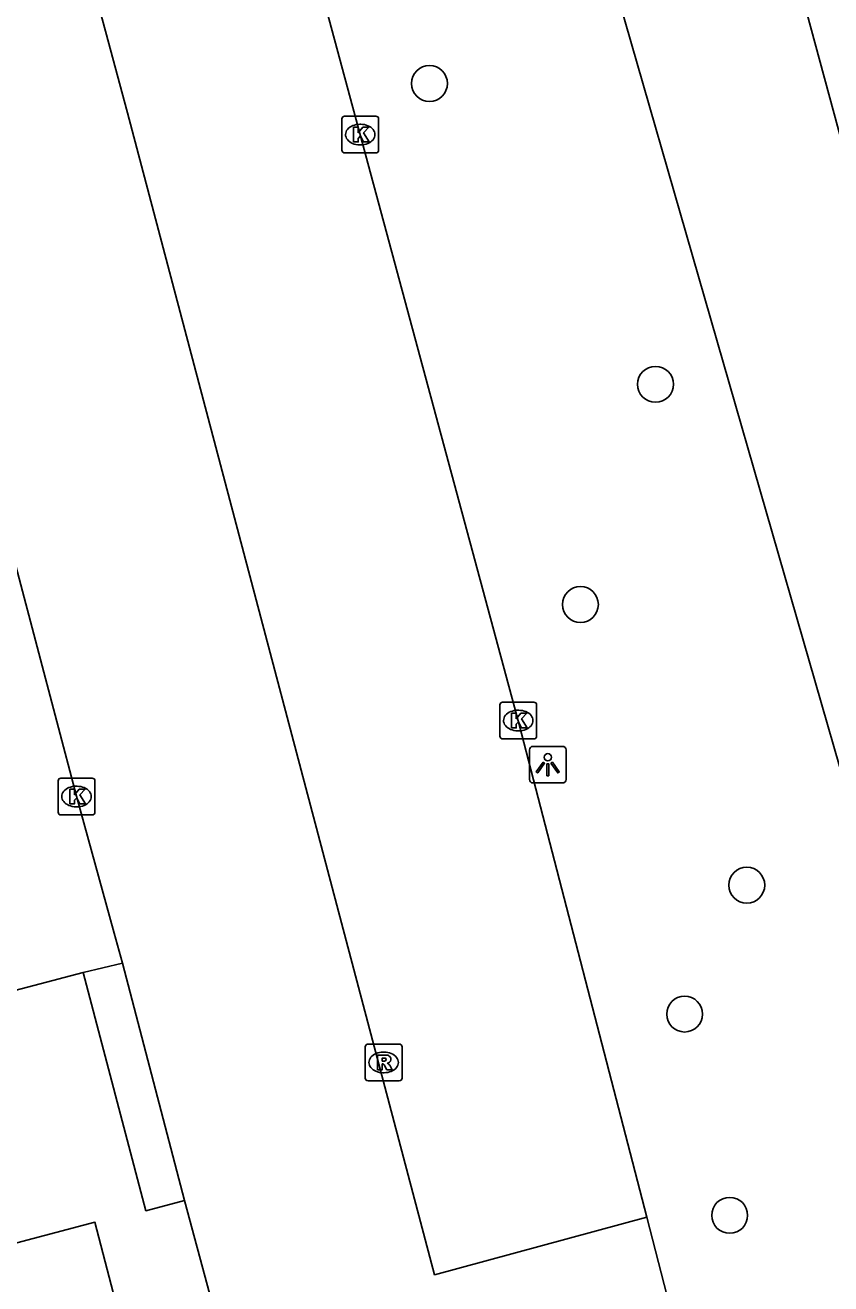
# Model space of a CAD drawing. Extents: x 159053 to 160041, y 380450 to 381422.
# Drawn here: x 159319.21 to 159341.15, y 380605.84 to 380640.1 of the extents above; entities that cross this region are included whole.
import ezdxf

# ---------------------------------------------------------------- set-up
doc = ezdxf.new("R2010")
doc.units = 0
for name, color, linetype in [('IMGEO_Boom', 7, 'Continuous'), ('IMGEO_Groenvoorziening', 7, 'Continuous'), ('IMGEO_Hek', 7, 'Continuous'), ('IMGEO_Kolk', 7, 'Continuous'), ('IMGEO_Lichtpunt', 7, 'Continuous'), ('IMGEO_Parkeervlak_open', 7, 'Continuous'), ('IMGEO_Rijbaan_lokaal_open', 7, 'Continuous'), ('IMGEO_Rioolput', 7, 'Continuous'), ('IMGEO_Voetpad_open', 7, 'Continuous')]:
    doc.layers.add(name, color=color, linetype=linetype)

msp = doc.modelspace()

# ---------------------------------------------------------------- linework, layer by layer
at = {"layer": 'IMGEO_Boom'}
for centre in [(159330.219, 380638.51), (159336.375, 380630.322), (159334.33, 380624.327), (159338.861, 380616.688), (159337.169, 380613.179), (159338.396, 380607.7)]:
    msp.add_circle(centre, 0.489, dxfattribs=at)
at = {"layer": 'IMGEO_Groenvoorziening'}
for points in [[(159341.718, 380635.941), (159338.658, 380647.242), (159359.061, 380652.747), (159359.351, 380651.681)], [(159340.334, 380649.069), (159333.536, 380647.191), (159345.241, 380606.531)]]:
    msp.add_lwpolyline(points, dxfattribs=at)
at = {"layer": 'IMGEO_Hek'}
msp.add_lwpolyline([(159345.241, 380606.531), (159333.536, 380647.191), (159340.334, 380649.069)], dxfattribs=at)
at = {"layer": 'IMGEO_Kolk'}
for p, q in [((159327.909, 380637.621), (159328.761, 380637.621)), ((159327.834, 380636.695), (159327.834, 380637.547)), ((159328.322, 380637.401), (159328.347, 380637.401)), ((159328.835, 380637.547), (159328.835, 380636.695)), ((159328.761, 380636.621), (159327.909, 380636.621)), ((159328.345, 380636.841), (159328.32, 380636.841)), ((159332.137, 380620.744), (159332.137, 380621.596)), ((159332.212, 380621.67), (159333.064, 380621.67)), ((159333.138, 380621.596), (159333.138, 380620.744)), ((159332.625, 380621.45), (159332.65, 380621.45)), ((159332.648, 380620.89), (159332.623, 380620.89)), ((159333.064, 380620.67), (159332.212, 380620.67)), ((159320.107, 380618.675), (159320.107, 380619.527)), ((159320.182, 380619.601), (159321.034, 380619.601)), ((159321.108, 380619.527), (159321.108, 380618.675)), ((159320.595, 380619.381), (159320.62, 380619.381)), ((159320.618, 380618.821), (159320.593, 380618.821)), ((159321.034, 380618.601), (159320.182, 380618.601))]:
    msp.add_line(p, q, dxfattribs=at)
for points in [[(159327.909, 380637.621), (159328.761, 380637.621)], [(159327.834, 380636.695), (159327.834, 380637.547)], [(159328.155, 380637.321), (159328.278, 380637.321), (159328.278, 380637.17), (159328.408, 380637.321), (159328.572, 380637.321), (159328.426, 380637.17), (159328.579, 380636.921), (159328.427, 380636.921), (159328.342, 380637.085), (159328.278, 380637.018), (159328.278, 380636.921), (159328.155, 380636.921), (159328.155, 380637.321)], [(159328.835, 380637.547), (159328.835, 380636.695)], [(159328.761, 380636.621), (159327.909, 380636.621)], [(159332.137, 380620.744), (159332.137, 380621.596)], [(159332.212, 380621.67), (159333.064, 380621.67)], [(159333.138, 380621.596), (159333.138, 380620.744)], [(159332.458, 380621.37), (159332.581, 380621.37), (159332.581, 380621.219), (159332.711, 380621.37), (159332.875, 380621.37), (159332.729, 380621.219), (159332.882, 380620.97), (159332.73, 380620.97), (159332.645, 380621.134), (159332.581, 380621.067), (159332.581, 380620.97), (159332.458, 380620.97), (159332.458, 380621.37)], [(159333.064, 380620.67), (159332.212, 380620.67)], [(159320.107, 380618.675), (159320.107, 380619.527)], [(159320.182, 380619.601), (159321.034, 380619.601)], [(159321.108, 380619.527), (159321.108, 380618.675)], [(159320.428, 380619.301), (159320.551, 380619.301), (159320.551, 380619.15), (159320.681, 380619.301), (159320.845, 380619.301), (159320.699, 380619.15), (159320.852, 380618.901), (159320.7, 380618.901), (159320.615, 380619.065), (159320.551, 380618.998), (159320.551, 380618.901), (159320.428, 380618.901), (159320.428, 380619.301)], [(159321.034, 380618.601), (159320.182, 380618.601)]]:
    msp.add_lwpolyline(points, dxfattribs=at)
for centre, start, end in [((159327.911, 380637.545), 91.552, 178.448), ((159327.911, 380637.545), 91.552, 178.448), ((159328.759, 380637.545), 1.552, 88.448), ((159328.759, 380637.545), 1.552, 88.448), ((159327.911, 380636.697), 181.552, 268.448), ((159327.911, 380636.697), 181.552, 268.448), ((159328.759, 380636.697), 271.552, 358.448), ((159328.759, 380636.697), 271.552, 358.448), ((159332.214, 380621.594), 91.552, 178.448), ((159332.214, 380621.594), 91.552, 178.448), ((159333.062, 380621.594), 1.552, 88.448), ((159333.062, 380621.594), 1.552, 88.448), ((159332.214, 380620.746), 181.552, 268.448), ((159332.214, 380620.746), 181.552, 268.448), ((159333.062, 380620.746), 271.552, 358.448), ((159333.062, 380620.746), 271.552, 358.448), ((159320.184, 380619.525), 91.552, 178.448), ((159320.184, 380619.525), 91.552, 178.448), ((159321.032, 380619.525), 1.552, 88.448), ((159321.032, 380619.525), 1.552, 88.448), ((159320.184, 380618.677), 181.552, 268.448), ((159320.184, 380618.677), 181.552, 268.448), ((159321.032, 380618.677), 271.552, 358.448), ((159321.032, 380618.677), 271.552, 358.448)]:
    msp.add_arc(centre, 0.0765, start, end, dxfattribs=at)
for centre, major_axis, ratio, start_param, end_param in [((159328.321, 380637.121), (-0.387, 0.002), 0.722429, 4.712389, 7.853982), ((159328.346, 380637.121), (-0.39, 0.002), 0.717154, 1.570796, 4.712389), ((159332.624, 380621.17), (-0.387, 0.002), 0.722429, 4.712389, 7.853982), ((159332.649, 380621.17), (-0.39, 0.002), 0.717154, 1.570796, 4.712389), ((159320.594, 380619.101), (-0.387, 0.002), 0.722429, 4.712389, 7.853982), ((159320.619, 380619.101), (-0.39, 0.002), 0.717154, 1.570796, 4.712389)]:
    msp.add_ellipse(centre, major_axis=major_axis, ratio=ratio, start_param=start_param, end_param=end_param, dxfattribs=at)
at = {"layer": 'IMGEO_Lichtpunt'}
for p, q in [((159332.943, 380620.371), (159332.943, 380619.564)), ((159332.943, 380620.371), (159332.943, 380619.564)), ((159333.845, 380620.466), (159333.037, 380620.466)), ((159333.845, 380620.466), (159333.037, 380620.466)), ((159333.939, 380619.564), (159333.939, 380620.371)), ((159333.939, 380619.564), (159333.939, 380620.371)), ((159333.037, 380619.47), (159333.845, 380619.47)), ((159333.037, 380619.47), (159333.845, 380619.47))]:
    msp.add_line(p, q, dxfattribs=at)
for points in [[(159333.317, 380620.035), (159333.356, 380620.007), (159333.168, 380619.745), (159333.13, 380619.772), (159333.317, 380620.035)], [(159333.419, 380619.987), (159333.466, 380619.987), (159333.466, 380619.665), (159333.419, 380619.665), (159333.419, 380619.987)], [(159333.529, 380620.007), (159333.567, 380620.034), (159333.754, 380619.772), (159333.715, 380619.744), (159333.529, 380620.007)]]:
    msp.add_lwpolyline(points, dxfattribs=at)
msp.add_circle((159333.442, 380620.169), 0.0994, dxfattribs=at)
for centre, start, end in [((159333.037, 380620.371), 90, 180), ((159333.037, 380620.371), 90, 180), ((159333.845, 380620.371), 0, 90), ((159333.845, 380620.371), 0, 90), ((159333.037, 380619.564), 180, 270), ((159333.037, 380619.564), 180, 270), ((159333.845, 380619.564), 270, 0), ((159333.845, 380619.564), 270, 360)]:
    msp.add_arc(centre, 0.0946, start, end, dxfattribs=at)
at = {"layer": 'IMGEO_Parkeervlak_open'}
msp.add_lwpolyline([(159336.14, 380607.648), (159332.666, 380621.06), (159323.386, 380655.471), (159323.101, 380656.533), (159312.574, 380695.588)], dxfattribs=at)
at = {"layer": 'IMGEO_Rijbaan_lokaal_open'}
for points in [[(159336.14, 380607.648), (159330.357, 380606.083), (159322, 380637.712), (159312.556, 380672.723), (159312.079, 380695.474), (159312.574, 380695.588)], [(159315.246, 380639.438), (159320.607, 380619.108), (159321.632, 380615.378), (159321.864, 380614.562)], [(159321.864, 380614.562), (159323.549, 380608.102)], [(159323.549, 380608.102), (159324.929, 380602.985), (159327.599, 380592.681), (159329.67, 380584.693), (159329.869, 380583.923)], [(159337.006, 380604.304), (159336.14, 380607.648)]]:
    msp.add_lwpolyline(points, dxfattribs=at)
at = {"layer": 'IMGEO_Rioolput'}
for p, q in [((159328.471, 380611.436), (159328.471, 380612.288)), ((159328.546, 380612.362), (159329.398, 380612.362)), ((159329.472, 380612.288), (159329.472, 380611.436)), ((159328.959, 380612.142), (159328.984, 380612.142)), ((159328.982, 380611.582), (159328.957, 380611.582)), ((159329.398, 380611.362), (159328.546, 380611.362))]:
    msp.add_line(p, q, dxfattribs=at)
for points in [[(159328.471, 380611.436), (159328.471, 380612.288)], [(159328.546, 380612.362), (159329.398, 380612.362)], [(159329.472, 380612.288), (159329.472, 380611.436)], [(159329.06, 380612.06), (159328.808, 380612.062), (159328.808, 380611.662)], [(159328.986, 380611.981), (159328.932, 380611.981), (159328.932, 380611.9)], [(159328.808, 380611.662), (159328.932, 380611.662), (159328.932, 380611.824), (159328.943, 380611.824)], [(159328.932, 380611.9), (159328.984, 380611.9)], [(159328.99, 380611.795), (159329.061, 380611.662), (159329.201, 380611.662), (159329.136, 380611.788)], [(159329.398, 380611.362), (159328.546, 380611.362)]]:
    msp.add_lwpolyline(points, dxfattribs=at)
for centre, radius, start, end in [((159328.548, 380612.286), 0.0765, 91.552, 178.448), ((159328.548, 380612.286), 0.0765, 91.552, 178.448), ((159329.396, 380612.286), 0.0765, 1.552, 88.448), ((159329.396, 380612.286), 0.0765, 1.552, 88.448), ((159328.992, 380611.885), 0.0964, 77.0061, 93.1865), ((159329.006, 380611.942), 0.0378, 276.6634, 79.6772), ((159329.059, 380611.95), 0.109, 350.3612, 89.416), ((159329.057, 380611.95), 0.112, 277.5842, 350.9817), ((159328.942, 380611.771), 0.0533, 26.0293, 88.6989), ((159328.968, 380612.089), 0.19, 274.7715, 282.9687), ((159329.041, 380611.735), 0.108, 29.5134, 73.7905), ((159328.548, 380611.438), 0.0765, 181.552, 268.448), ((159328.548, 380611.438), 0.0765, 181.552, 268.448), ((159329.396, 380611.438), 0.0765, 271.552, 358.448), ((159329.396, 380611.438), 0.0765, 271.552, 358.448)]:
    msp.add_arc(centre, radius, start, end, dxfattribs=at)
for centre, major_axis, ratio, start_param, end_param in [((159328.958, 380611.862), (-0.387, 0.002), 0.722429, 4.712389, 7.853982), ((159328.983, 380611.862), (-0.39, 0.002), 0.717154, 1.570796, 4.712389)]:
    msp.add_ellipse(centre, major_axis=major_axis, ratio=ratio, start_param=start_param, end_param=end_param, dxfattribs=at)
at = {"layer": 'IMGEO_Voetpad_open'}
for points in [[(159320.785, 380614.308), (159321.864, 380614.562)], [(159318.267, 380613.649), (159320.785, 380614.308)], [(159323.549, 380608.102), (159322.496, 380607.825), (159320.785, 380614.308)], [(159327.33, 380583.627), (159321.107, 380607.511), (159313.796, 380605.582)]]:
    msp.add_lwpolyline(points, dxfattribs=at)

doc.saveas('drawing.dxf')
